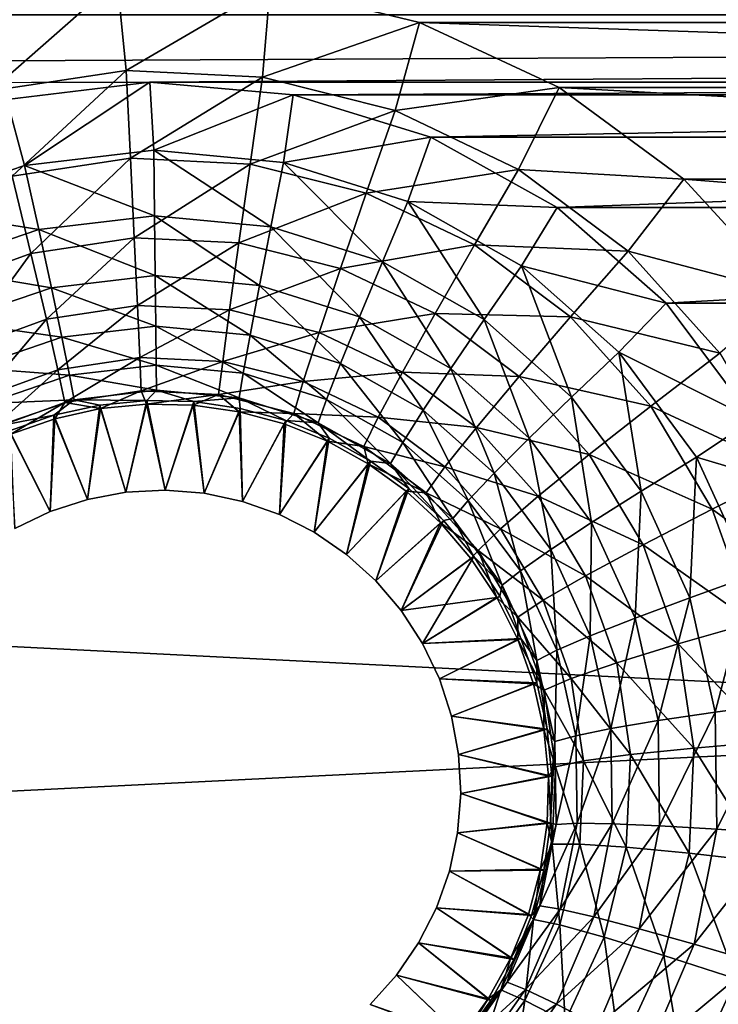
# Model space of a CAD drawing. Header units: metres. Extents: x -109 to 109, y -63 to 140.
# Tile 284 of 480: x -7.21 to -3.71, y 53.8 to 58.73. Entities that reach past the tile are written whole.
import ezdxf

# ---------------------------------------------------------------- set-up
doc = ezdxf.new("R2010")
doc.units = ezdxf.units.M
doc.layers.add('solid_502308_SW0001', color=7, linetype='CONTINUOUS')

msp = doc.modelspace()

# ---------------------------------------------------------------- linework, layer by layer
at = {"layer": 'solid_502308_SW0001'}
for points in [[(-7.482062, 58.810863, 14.317348), (-6.721196, 58.930012, 14.309588), (-7.352402, 58.373516, 14.293531)], [(-6.721196, 58.930012, 14.309588), (-6.675618, 58.475868, 14.287068), (-7.352402, 58.373516, 14.293531)], [(-6.721196, 58.930012, 14.309588), (-5.953861, 58.897896, 14.311686), (-6.675618, 58.475868, 14.287068)], [(-5.953861, 58.897896, 14.311686), (-5.991981, 58.442738, 14.289166), (-6.675618, 58.475868, 14.287068)], [(-5.953861, 58.897896, 14.311686), (-5.206099, 58.715946, 14.323489), (-5.991981, 58.442738, 14.289166)], [(-5.953861, 58.897896, 14.311686), (5.953861, 58.897896, 14.311686), (5.206099, 58.715946, 14.323489)], [(-5.953861, 58.897896, 14.311686), (5.206099, 58.715946, 14.323489), (-5.206099, 58.715946, 14.323489)], [(-55.98008, 58.843361, -14.315237), (-56.301567, 58.27729, -14.351402), (55.98008, 58.843361, -14.315237)], [(-6.556997, 58.418308, -14.342513), (55.98008, 58.843361, -14.315237), (-56.301567, 58.27729, -14.351402)], [(-6.556997, 58.418308, -14.342513), (6.556997, 58.418308, -14.342513), (55.98008, 58.843361, -14.315237)], [(-76.5, 51.408573, 18.0905), (76.5, 51.408573, 18.0905), (70.599335, 58.754673, 17.727995)], [(-70.599335, 58.754673, 17.727995), (-76.5, 51.408573, 18.0905), (70.599335, 58.754673, 17.727995)], [(-76.5, 51.408573, -18.0905), (-70.59935, 58.754658, -17.727995), (76.5, 51.408573, -18.0905)], [(-70.59935, 58.754658, -17.727995), (70.599335, 58.754677, -17.727993), (76.5, 51.408573, -18.0905)], [(-5.206099, 58.715946, 14.323489), (-5.328149, 58.275578, 14.299676), (-5.991981, 58.442738, 14.289166)], [(-5.206099, 58.715946, 14.323489), (-4.506425, 58.390358, 14.344281), (-5.328149, 58.275578, 14.299676)], [(-5.206099, 58.715946, 14.323489), (5.206099, 58.715946, 14.323489), (4.506425, 58.390358, 14.344281)], [(-5.206099, 58.715946, 14.323489), (4.506425, 58.390358, 14.344281), (-4.506425, 58.390358, 14.344281)], [(-7.352402, 58.373516, 14.293531), (-6.675618, 58.475868, 14.287068), (-7.246956, 57.947254, 14.167093)], [(-6.675618, 58.475868, 14.287068), (-6.653877, 58.036995, 14.161647), (-7.246956, 57.947254, 14.167093)], [(-6.675618, 58.475868, 14.287068), (-5.991981, 58.442738, 14.289166), (-6.653877, 58.036995, 14.161647)], [(-5.991981, 58.442738, 14.289166), (-6.054806, 58.007946, 14.163415), (-6.653877, 58.036995, 14.161647)], [(-5.991981, 58.442738, 14.289166), (-5.328149, 58.275578, 14.299676), (-6.054806, 58.007946, 14.163415)], [(-6.556997, 58.418308, -14.342513), (-56.301567, 58.27729, -14.351402), (-7.272799, 58.330795, -14.348039)], [(-6.556997, 58.418308, -14.342513), (-7.272799, 58.330795, -14.348039), (-7.184174, 58.000843, -14.329776)], [(-6.556997, 58.418308, -14.342513), (-7.184174, 58.000843, -14.329776), (-6.536455, 58.077076, -14.325072)], [(-5.839235, 58.354717, -14.346531), (6.556997, 58.418308, -14.342513), (-6.556997, 58.418308, -14.342513)], [(-5.839235, 58.354717, -14.346531), (-6.556997, 58.418308, -14.342513), (-6.536455, 58.077076, -14.325072)], [(-5.839235, 58.354717, -14.346531), (5.839235, 58.354717, -14.346531), (6.556997, 58.418308, -14.342513)], [(-4.506425, 58.390358, 14.344281), (-4.709834, 57.981098, 14.317921), (-5.328149, 58.275578, 14.299676)], [(-4.506425, 58.390358, 14.344281), (-3.88187, 57.93256, 14.372799), (-4.709834, 57.981098, 14.317921)], [(-4.506425, 58.390358, 14.344281), (4.506425, 58.390358, 14.344281), (3.88187, 57.93256, 14.372799)], [(-4.506425, 58.390358, 14.344281), (3.88187, 57.93256, 14.372799), (-3.88187, 57.93256, 14.372799)], [(-7.272799, 58.330795, -14.348039), (-7.801801, 57.790569, -14.342619), (-7.184174, 58.000843, -14.329776)], [(-5.839235, 58.354717, -14.346531), (-6.536455, 58.077076, -14.325072), (-5.886854, 58.016052, -14.328836)], [(-5.149163, 58.142323, -14.359836), (-5.839235, 58.354717, -14.346531), (-5.886854, 58.016052, -14.328836)], [(-5.149163, 58.142323, -14.359836), (5.839235, 58.354717, -14.346531), (-5.839235, 58.354717, -14.346531)], [(-5.149163, 58.142323, -14.359836), (5.149163, 58.142323, -14.359836), (5.839235, 58.354717, -14.346531)], [(-5.328149, 58.275578, 14.299676), (-5.473055, 57.861359, 14.172277), (-6.054806, 58.007946, 14.163415)], [(-5.328149, 58.275578, 14.299676), (-4.709834, 57.981098, 14.317921), (-5.473055, 57.861359, 14.172277)], [(-5.149163, 58.142323, -14.359836), (-5.886854, 58.016052, -14.328836), (-5.264302, 57.820248, -14.340819)], [(-4.517148, 57.789806, -14.38152), (-5.149163, 58.142323, -14.359836), (-5.264302, 57.820248, -14.340819)], [(-4.517148, 57.789806, -14.38152), (5.149163, 58.142323, -14.359836), (-5.149163, 58.142323, -14.359836)], [(-4.517148, 57.789806, -14.38152), (4.517148, 57.789806, -14.38152), (5.149163, 58.142323, -14.359836)], [(-7.246956, 57.947254, 14.167093), (-6.653877, 58.036995, 14.161647), (-7.15282, 57.559559, 13.944298)], [(-6.532679, 57.748112, -14.230626), (-6.536455, 58.077076, -14.325072), (-7.184174, 58.000843, -14.329776)], [(-6.653877, 58.036995, 14.161647), (-6.634475, 57.637997, 13.939761), (-7.15282, 57.559559, 13.944298)], [(-6.653877, 58.036995, 14.161647), (-6.054806, 58.007946, 14.163415), (-6.634475, 57.637997, 13.939761)], [(-5.950392, 57.693398, -14.233908), (-5.886854, 58.016052, -14.328836), (-6.536455, 58.077076, -14.325072)], [(-5.950392, 57.693398, -14.233908), (-6.536455, 58.077076, -14.325072), (-6.532679, 57.748112, -14.230626)], [(-7.113269, 57.679764, -14.234728), (-7.184174, 58.000843, -14.329776), (-7.801801, 57.790569, -14.342619)], [(-6.532679, 57.748112, -14.230626), (-7.184174, 58.000843, -14.329776), (-7.113269, 57.679764, -14.234728)], [(-6.054806, 58.007946, 14.163415), (-6.110908, 57.612602, 13.941234), (-6.634475, 57.637997, 13.939761)], [(-6.054806, 58.007946, 14.163415), (-5.473055, 57.861359, 14.172277), (-6.110908, 57.612602, 13.941234)], [(-5.392318, 57.517822, -14.244358), (-5.886854, 58.016052, -14.328836), (-5.950392, 57.693398, -14.233908)], [(-5.392318, 57.517822, -14.244358), (-5.264302, 57.820248, -14.340819), (-5.886854, 58.016052, -14.328836)], [(-7.246956, 57.947254, 14.167093), (-7.15282, 57.559559, 13.944298), (-7.645847, 57.380489, 13.954576)], [(-4.709834, 57.981098, 14.317921), (-4.931126, 57.6031, 14.187698), (-5.473055, 57.861359, 14.172277)], [(-4.709834, 57.981098, 14.317921), (-4.160896, 57.570889, 14.342772), (-4.931126, 57.6031, 14.187698)], [(-3.88187, 57.93256, 14.372799), (-4.160896, 57.570889, 14.342772), (-4.709834, 57.981098, 14.317921)], [(-3.88187, 57.93256, 14.372799), (-3.35695, 57.359375, 14.407325), (-4.160896, 57.570889, 14.342772)], [(-3.88187, 57.93256, 14.372799), (3.88187, 57.93256, 14.372799), (3.35695, 57.359375, 14.407325)], [(-3.88187, 57.93256, 14.372799), (3.35695, 57.359375, 14.407325), (-3.35695, 57.359375, 14.407325)], [(-5.473055, 57.861359, 14.172277), (-5.60244, 57.484474, 13.94862), (-6.110908, 57.612602, 13.941234)], [(-5.473055, 57.861359, 14.172277), (-4.931126, 57.6031, 14.187698), (-5.60244, 57.484474, 13.94862)], [(-7.113269, 57.679764, -14.234728), (-7.801801, 57.790569, -14.342619), (-7.666952, 57.491203, -14.245929)], [(-4.883039, 57.229313, -14.261278), (-5.264302, 57.820248, -14.340819), (-5.392318, 57.517822, -14.244358)], [(-4.517148, 57.789806, -14.38152), (-5.264302, 57.820248, -14.340819), (-4.696246, 57.498531, -14.360177)], [(-4.883039, 57.229313, -14.261278), (-4.696246, 57.498531, -14.360177), (-5.264302, 57.820248, -14.340819)], [(-3.970763, 57.31179, -14.410132), (-4.517148, 57.789806, -14.38152), (-4.696246, 57.498531, -14.360177)], [(-3.970763, 57.31179, -14.410132), (4.517148, 57.789806, -14.38152), (-4.517148, 57.789806, -14.38152)], [(-3.970763, 57.31179, -14.410132), (3.970763, 57.31179, -14.410132), (4.517148, 57.789806, -14.38152)], [(-6.532679, 57.748112, -14.230626), (-7.113269, 57.679764, -14.234728), (-6.529307, 57.449123, -14.064058)], [(-6.532679, 57.748112, -14.230626), (-6.529307, 57.449123, -14.064058), (-6.007136, 57.400063, -14.066907)], [(-5.950392, 57.693398, -14.233908), (-6.532679, 57.748112, -14.230626), (-6.007136, 57.400063, -14.066907)], [(-5.950392, 57.693398, -14.233908), (-6.007136, 57.400063, -14.066907), (-5.506645, 57.242626, -14.075985)], [(-5.392318, 57.517822, -14.244358), (-5.950392, 57.693398, -14.233908), (-5.506645, 57.242626, -14.075985)], [(-7.113269, 57.679764, -14.234728), (-7.666952, 57.491203, -14.245929), (-7.049948, 57.387844, -14.06762)], [(-7.15282, 57.559559, 13.944298), (-6.634475, 57.637997, 13.939761), (-7.074906, 57.230671, 13.636773)], [(-7.113269, 57.679764, -14.234728), (-7.049948, 57.387844, -14.06762), (-6.529307, 57.449123, -14.064058)], [(-6.634475, 57.637997, 13.939761), (-6.618419, 57.299698, 13.632994), (-7.074906, 57.230671, 13.636773)], [(-6.634475, 57.637997, 13.939761), (-6.110908, 57.612602, 13.941234), (-6.618419, 57.299698, 13.632994)], [(-6.110908, 57.612602, 13.941234), (-6.157344, 57.277351, 13.63422), (-6.618419, 57.299698, 13.632994)], [(-6.110908, 57.612602, 13.941234), (-5.60244, 57.484474, 13.94862), (-6.157344, 57.277351, 13.63422)], [(-4.931126, 57.6031, 14.187698), (-5.128707, 57.258701, 13.96151), (-5.60244, 57.484474, 13.94862)], [(-4.931126, 57.6031, 14.187698), (-4.449927, 57.243298, 14.208779), (-5.128707, 57.258701, 13.96151)], [(-4.160896, 57.570889, 14.342772), (-4.449927, 57.243298, 14.208779), (-4.931126, 57.6031, 14.187698)], [(-7.645847, 57.380489, 13.954576), (-7.15282, 57.559559, 13.944298), (-7.509151, 57.073071, 13.645357)], [(-7.15282, 57.559559, 13.944298), (-7.074906, 57.230671, 13.636773), (-7.509151, 57.073071, 13.645357)], [(-4.160896, 57.570889, 14.342772), (-3.702231, 57.061104, 14.372733), (-4.449927, 57.243298, 14.208779)], [(-3.35695, 57.359375, 14.407325), (-3.702231, 57.061104, 14.372733), (-4.160896, 57.570889, 14.342772)], [(-7.666952, 57.491203, -14.245929), (-7.546521, 57.218746, -14.07735), (-7.049948, 57.387844, -14.06762)], [(-5.392318, 57.517822, -14.244358), (-5.506645, 57.242626, -14.075985), (-5.049856, 56.983887, -14.09072)], [(-4.883039, 57.229313, -14.261278), (-5.392318, 57.517822, -14.244358), (-5.049856, 56.983887, -14.09072)], [(-4.444751, 56.840885, -14.283561), (-4.696246, 57.498531, -14.360177), (-4.883039, 57.229313, -14.261278)], [(-3.970763, 57.31179, -14.410132), (-4.696246, 57.498531, -14.360177), (-4.20744, 57.065441, -14.38559)], [(-4.444751, 56.840885, -14.283561), (-4.20744, 57.065441, -14.38559), (-4.696246, 57.498531, -14.360177)], [(-6.529307, 57.449123, -14.064058), (-7.049948, 57.387844, -14.06762), (-6.526514, 57.195671, -13.834042)], [(-6.529307, 57.449123, -14.064058), (-6.526514, 57.195671, -13.834042), (-6.054131, 57.151321, -13.83653)], [(-6.007136, 57.400063, -14.066907), (-6.529307, 57.449123, -14.064058), (-6.054131, 57.151321, -13.83653)], [(-5.60244, 57.484474, 13.94862), (-5.709533, 57.164589, 13.640379), (-6.157344, 57.277351, 13.63422)], [(-5.60244, 57.484474, 13.94862), (-5.128707, 57.258701, 13.96151), (-5.709533, 57.164589, 13.640379)], [(-6.007136, 57.400063, -14.066907), (-6.054131, 57.151321, -13.83653), (-5.601329, 57.008984, -13.844467)], [(-5.506645, 57.242626, -14.075985), (-6.007136, 57.400063, -14.066907), (-5.601329, 57.008984, -13.844467)], [(-7.049948, 57.387844, -14.06762), (-7.546521, 57.218746, -14.07735), (-6.997507, 57.140278, -13.837155)], [(-7.049948, 57.387844, -14.06762), (-6.997507, 57.140278, -13.837155), (-6.526514, 57.195671, -13.834042)], [(-7.074906, 57.230671, 13.636773), (-6.618419, 57.299698, 13.632994), (-7.017278, 56.977764, 13.260575)], [(-6.618419, 57.299698, 13.632994), (-6.606543, 57.039757, 13.25736), (-7.017278, 56.977764, 13.260575)], [(-6.618419, 57.299698, 13.632994), (-6.157344, 57.277351, 13.63422), (-6.606543, 57.039757, 13.25736)], [(-3.534531, 56.728245, -14.443826), (-3.970763, 57.31179, -14.410132), (-4.20744, 57.065441, -14.38559)], [(-3.534531, 56.728245, -14.443826), (3.970763, 57.31179, -14.410132), (-3.970763, 57.31179, -14.410132)], [(-6.157344, 57.277351, 13.63422), (-6.191691, 57.019688, 13.258403), (-6.606543, 57.039757, 13.25736)], [(-6.157344, 57.277351, 13.63422), (-5.709533, 57.164589, 13.640379), (-6.191691, 57.019688, 13.258403)], [(-5.128707, 57.258701, 13.96151), (-5.292248, 56.96587, 13.651165), (-5.709533, 57.164589, 13.640379)], [(-5.506645, 57.242626, -14.075985), (-5.601329, 57.008984, -13.844467), (-5.188012, 56.775036, -13.857385)], [(-5.049856, 56.983887, -14.09072), (-5.506645, 57.242626, -14.075985), (-5.188012, 56.775036, -13.857385)], [(-5.128707, 57.258701, 13.96151), (-4.707985, 56.944111, 13.979212), (-5.292248, 56.96587, 13.651165)], [(-4.449927, 57.243298, 14.208779), (-4.707985, 56.944111, 13.979212), (-5.128707, 57.258701, 13.96151)], [(-4.449927, 57.243298, 14.208779), (-4.047804, 56.796104, 14.234317), (-4.707985, 56.944111, 13.979212)], [(-3.702231, 57.061104, 14.372733), (-4.047804, 56.796104, 14.234317), (-4.449927, 57.243298, 14.208779)], [(-7.546521, 57.218746, -14.07735), (-7.446781, 56.987389, -13.845659), (-6.997507, 57.140278, -13.837155)], [(-7.509151, 57.073071, 13.645357), (-7.074906, 57.230671, 13.636773), (-7.408046, 56.836197, 13.267896)], [(-7.074906, 57.230671, 13.636773), (-7.017278, 56.977764, 13.260575), (-7.408046, 56.836197, 13.267896)], [(-6.526514, 57.195671, -13.834042), (-6.997507, 57.140278, -13.837155), (-6.524446, 57.000957, -13.552553)], [(-6.526514, 57.195671, -13.834042), (-6.524446, 57.000957, -13.552553), (-6.08893, 56.960125, -13.554772)], [(-6.054131, 57.151321, -13.83653), (-6.526514, 57.195671, -13.834042), (-6.08893, 56.960125, -13.554772)], [(-4.883039, 57.229313, -14.261278), (-5.049856, 56.983887, -14.09072), (-4.656685, 56.635502, -14.110198)], [(-4.444751, 56.840885, -14.283561), (-4.883039, 57.229313, -14.261278), (-4.656685, 56.635502, -14.110198)], [(-5.709533, 57.164589, 13.640379), (-5.788744, 56.918404, 13.263647), (-6.191691, 57.019688, 13.258403)], [(-6.054131, 57.151321, -13.83653), (-6.08893, 56.960125, -13.554772), (-5.671441, 56.829063, -13.561858)], [(-5.601329, 57.008984, -13.844467), (-6.054131, 57.151321, -13.83653), (-5.671441, 56.829063, -13.561858)], [(-5.709533, 57.164589, 13.640379), (-5.292248, 56.96587, 13.651165), (-5.788744, 56.918404, 13.263647)], [(-6.997507, 57.140278, -13.837155), (-7.446781, 56.987389, -13.845659), (-6.958676, 56.949959, -13.555332)], [(-6.997507, 57.140278, -13.837155), (-6.958676, 56.949959, -13.555332), (-6.524446, 57.000957, -13.552553)], [(-4.096443, 56.369659, -14.309833), (-4.20744, 57.065441, -14.38559), (-4.444751, 56.840885, -14.283561)], [(-3.534531, 56.728245, -14.443826), (-4.20744, 57.065441, -14.38559), (-3.819028, 56.540089, -14.415428)], [(-4.096443, 56.369659, -14.309833), (-3.819028, 56.540089, -14.415428), (-4.20744, 57.065441, -14.38559)], [(-3.702231, 57.061104, 14.372733), (-3.351021, 56.471539, 14.406114), (-4.047804, 56.796104, 14.234317)], [(-7.017278, 56.977764, 13.260575), (-6.606543, 57.039757, 13.25736), (-6.982944, 56.814034, 12.83534)], [(-6.606543, 57.039757, 13.25736), (-6.59946, 56.871746, 12.832469), (-6.982944, 56.814034, 12.83534)], [(-6.524446, 57.000957, -13.552553), (-6.958676, 56.949959, -13.555332), (-6.523209, 56.875118, -13.234249)], [(-6.606543, 57.039757, 13.25736), (-6.191691, 57.019688, 13.258403), (-6.59946, 56.871746, 12.832469)], [(-6.191691, 57.019688, 13.258403), (-6.21214, 56.853062, 12.8334), (-6.59946, 56.871746, 12.832469)], [(-6.524446, 57.000957, -13.552553), (-6.523209, 56.875118, -13.234249), (-6.10972, 56.83643, -13.236305)], [(-6.08893, 56.960125, -13.554772), (-6.524446, 57.000957, -13.552553), (-6.10972, 56.83643, -13.236305)], [(-6.191691, 57.019688, 13.258403), (-5.788744, 56.918404, 13.263647), (-6.21214, 56.853062, 12.8334)], [(-5.601329, 57.008984, -13.844467), (-5.671441, 56.829063, -13.561858), (-5.290314, 56.613628, -13.573421)], [(-5.188012, 56.775036, -13.857385), (-5.601329, 57.008984, -13.844467), (-5.290314, 56.613628, -13.573421)], [(-7.446781, 56.987389, -13.845659), (-7.372923, 56.809177, -13.562922), (-6.958676, 56.949959, -13.555332)], [(-7.408046, 56.836197, 13.267896), (-7.017278, 56.977764, 13.260575), (-7.347816, 56.682232, 12.841894)], [(-6.958676, 56.949959, -13.555332), (-7.372923, 56.809177, -13.562922), (-6.935479, 56.826794, -13.236825)], [(-7.017278, 56.977764, 13.260575), (-6.982944, 56.814034, 12.83534), (-7.347816, 56.682232, 12.841894)], [(-6.958676, 56.949959, -13.555332), (-6.935479, 56.826794, -13.236825), (-6.523209, 56.875118, -13.234249)], [(-6.08893, 56.960125, -13.554772), (-6.10972, 56.83643, -13.236305), (-5.71333, 56.712234, -13.242875)], [(-5.671441, 56.829063, -13.561858), (-6.08893, 56.960125, -13.554772), (-5.71333, 56.712234, -13.242875)], [(-5.292248, 56.96587, 13.651165), (-5.413208, 56.739891, 13.272862), (-5.788744, 56.918404, 13.263647)], [(-5.292248, 56.96587, 13.651165), (-4.921582, 56.688927, 13.666055), (-5.413208, 56.739891, 13.272862)], [(-4.707985, 56.944111, 13.979212), (-4.921582, 56.688927, 13.666055), (-5.292248, 56.96587, 13.651165)], [(-5.049856, 56.983887, -14.09072), (-5.188012, 56.775036, -13.857385), (-4.832206, 56.459984, -13.874528)], [(-4.656685, 56.635502, -14.110198), (-5.049856, 56.983887, -14.09072), (-4.832206, 56.459984, -13.874528)], [(-5.788744, 56.918404, 13.263647), (-5.835915, 56.758762, 12.838089), (-6.21214, 56.853062, 12.8334)], [(-5.788744, 56.918404, 13.263647), (-5.413208, 56.739891, 13.272862), (-5.835915, 56.758762, 12.838089)], [(-4.707985, 56.944111, 13.979212), (-4.35634, 56.553051, 14.000785), (-4.921582, 56.688927, 13.666055)], [(-4.047804, 56.796104, 14.234317), (-4.35634, 56.553051, 14.000785), (-4.707985, 56.944111, 13.979212)], [(-6.982944, 56.814034, 12.83534), (-6.59946, 56.871746, 12.832469), (-6.804719, 56.782932, 12.386453)], [(-6.523209, 56.875118, -13.234249), (-6.935479, 56.826794, -13.236825), (-6.572381, 56.823627, -12.897982)], [(-6.59946, 56.871746, 12.832469), (-6.572801, 56.80563, 12.383425), (-6.804719, 56.782932, 12.386453)], [(-6.59946, 56.871746, 12.832469), (-6.21214, 56.853062, 12.8334), (-6.572801, 56.80563, 12.383425)], [(-6.21214, 56.853062, 12.8334), (-6.339876, 56.800381, 12.384124), (-6.572801, 56.80563, 12.383425)], [(-6.523209, 56.875118, -13.234249), (-6.572381, 56.823627, -12.897982), (-6.336897, 56.818161, -12.898592)], [(-6.10972, 56.83643, -13.236305), (-6.523209, 56.875118, -13.234249), (-6.336897, 56.818161, -12.898592)], [(-6.21214, 56.853062, 12.8334), (-6.109191, 56.767254, 12.388532), (-6.339876, 56.800381, 12.384124)], [(-6.21214, 56.853062, 12.8334), (-5.835915, 56.758762, 12.838089), (-6.109191, 56.767254, 12.388532)], [(-7.372923, 56.809177, -13.562922), (-7.328794, 56.693386, -13.243861), (-6.935479, 56.826794, -13.236825)], [(-7.347816, 56.682232, 12.841894), (-6.982944, 56.814034, 12.83534), (-7.252406, 56.655258, 12.403268)], [(-6.935479, 56.826794, -13.236825), (-7.328794, 56.693386, -13.243861), (-7.036836, 56.749935, -12.906209)], [(-6.982944, 56.814034, 12.83534), (-7.032343, 56.732582, 12.393117), (-7.252406, 56.655258, 12.403268)], [(-6.935479, 56.826794, -13.236825), (-7.036836, 56.749935, -12.906209), (-6.806814, 56.800777, -12.900541)], [(-6.806814, 56.800777, -12.900541), (-7.036836, 56.749935, -12.906209), (-6.869318, 56.328388)], [(-6.982944, 56.814034, 12.83534), (-6.804719, 56.782932, 12.386453), (-7.032343, 56.732582, 12.393117)], [(-6.935479, 56.826794, -13.236825), (-6.806814, 56.800777, -12.900541), (-6.572381, 56.823627, -12.897982)], [(-6.806814, 56.800777, -12.900541), (-6.869318, 56.328388), (-6.676306, 56.364166)], [(-6.572381, 56.823627, -12.897982), (-6.806814, 56.800777, -12.900541), (-6.676306, 56.364166)], [(-6.804719, 56.782932, 12.386453), (-6.572801, 56.80563, 12.383425), (-6.676306, 56.364166)], [(-6.572381, 56.823627, -12.897982), (-6.676306, 56.364166), (-6.480274, 56.374432)], [(-6.572801, 56.80563, 12.383425), (-6.480274, 56.374432), (-6.676306, 56.364166)], [(-6.572801, 56.80563, 12.383425), (-6.339876, 56.800381, 12.384124), (-6.480274, 56.374432)], [(-6.336897, 56.818161, -12.898592), (-6.572381, 56.823627, -12.897982), (-6.480274, 56.374432)], [(-6.336897, 56.818161, -12.898592), (-6.480274, 56.374432), (-6.284956, 56.359066)], [(-6.339876, 56.800381, 12.384124), (-6.284956, 56.359066), (-6.480274, 56.374432)], [(-6.339876, 56.800381, 12.384124), (-6.109191, 56.767254, 12.388532), (-6.284956, 56.359066)], [(-6.10972, 56.83643, -13.236305), (-6.336897, 56.818161, -12.898592), (-6.103824, 56.784466, -12.902359)], [(-6.103824, 56.784466, -12.902359), (-6.336897, 56.818161, -12.898592), (-6.284956, 56.359066)], [(-6.10972, 56.83643, -13.236305), (-6.103824, 56.784466, -12.902359), (-5.87649, 56.723034, -12.909205)], [(-5.71333, 56.712234, -13.242875), (-6.10972, 56.83643, -13.236305), (-5.87649, 56.723034, -12.909205)], [(-5.671441, 56.829063, -13.561858), (-5.71333, 56.712234, -13.242875), (-5.351434, 56.508072, -13.253613)], [(-5.290314, 56.613628, -13.573421), (-5.671441, 56.829063, -13.561858), (-5.351434, 56.508072, -13.253613)], [(-4.444751, 56.840885, -14.283561), (-4.656685, 56.635502, -14.110198), (-4.344193, 56.212811, -14.133274)], [(-4.096443, 56.369659, -14.309833), (-4.444751, 56.840885, -14.283561), (-4.344193, 56.212811, -14.133274)], [(-7.328794, 56.693386, -13.243861), (-7.259198, 56.671783, -12.914856), (-7.036836, 56.749935, -12.906209)], [(-7.036836, 56.749935, -12.906209), (-7.259198, 56.671783, -12.914856), (-7.055654, 56.267849)], [(-7.036836, 56.749935, -12.906209), (-7.055654, 56.267849), (-6.869318, 56.328388)], [(-7.032343, 56.732582, 12.393117), (-6.804719, 56.782932, 12.386453), (-6.869318, 56.328388)], [(-6.804719, 56.782932, 12.386453), (-6.676306, 56.364166), (-6.869318, 56.328388)], [(-6.103824, 56.784466, -12.902359), (-6.284956, 56.359066), (-6.092742, 56.318218)], [(-6.109191, 56.767254, 12.388532), (-6.092742, 56.318218), (-6.284956, 56.359066)], [(-6.109191, 56.767254, 12.388532), (-5.883995, 56.706673, 12.396539), (-6.092742, 56.318218)], [(-5.835915, 56.758762, 12.838089), (-5.883995, 56.706673, 12.396539), (-6.109191, 56.767254, 12.388532)], [(-5.87649, 56.723034, -12.909205), (-6.103824, 56.784466, -12.902359), (-6.092742, 56.318218)], [(-5.835915, 56.758762, 12.838089), (-5.66749, 56.619431, 12.40796), (-5.883995, 56.706673, 12.396539)], [(-5.835915, 56.758762, 12.838089), (-5.48525, 56.592548, 12.846354), (-5.66749, 56.619431, 12.40796)], [(-5.413208, 56.739891, 13.272862), (-5.48525, 56.592548, 12.846354), (-5.835915, 56.758762, 12.838089)], [(-5.188012, 56.775036, -13.857385), (-5.290314, 56.613628, -13.573421), (-4.962176, 56.323475, -13.588823)], [(-4.832206, 56.459984, -13.874528), (-5.188012, 56.775036, -13.857385), (-4.962176, 56.323475, -13.588823)], [(-4.047804, 56.796104, 14.234317), (-3.739858, 56.278885, 14.262941), (-4.35634, 56.553051, 14.000785)], [(-3.351021, 56.471539, 14.406114), (-3.739858, 56.278885, 14.262941), (-4.047804, 56.796104, 14.234317)], [(-7.252406, 56.655258, 12.403268), (-7.032343, 56.732582, 12.393117), (-7.055654, 56.267849)], [(-7.032343, 56.732582, 12.393117), (-6.869318, 56.328388), (-7.055654, 56.267849)], [(-5.87649, 56.723034, -12.909205), (-6.092742, 56.318218), (-5.907884, 56.25275)], [(-5.883995, 56.706673, 12.396539), (-5.907884, 56.25275), (-6.092742, 56.318218)], [(-5.658063, 56.634701, -12.918941), (-5.87649, 56.723034, -12.909205), (-5.907884, 56.25275)], [(-5.883995, 56.706673, 12.396539), (-5.66749, 56.619431, 12.40796), (-5.907884, 56.25275)], [(-5.71333, 56.712234, -13.242875), (-5.87649, 56.723034, -12.909205), (-5.658063, 56.634701, -12.918941)], [(-5.71333, 56.712234, -13.242875), (-5.658063, 56.634701, -12.918941), (-5.451642, 56.520645, -12.931372)], [(-5.351434, 56.508072, -13.253613), (-5.71333, 56.712234, -13.242875), (-5.451642, 56.520645, -12.931372)], [(-5.413208, 56.739891, 13.272862), (-5.079566, 56.49107, 13.285657), (-5.48525, 56.592548, 12.846354)], [(-4.921582, 56.688927, 13.666055), (-5.079566, 56.49107, 13.285657), (-5.413208, 56.739891, 13.272862)], [(-3.364403, 56.404835, -14.461913), (-3.534531, 56.728245, -14.443826), (-3.819028, 56.540089, -14.415428)], [(-7.259198, 56.671783, -12.914856), (-7.233023, 56.183254), (-7.055654, 56.267849)], [(-7.252406, 56.655258, 12.403268), (-7.055654, 56.267849), (-7.233023, 56.183254)], [(-4.921582, 56.688927, 13.666055), (-4.611717, 56.344616, 13.684329), (-5.079566, 56.49107, 13.285657)], [(-4.35634, 56.553051, 14.000785), (-4.611717, 56.344616, 13.684329), (-4.921582, 56.688927, 13.666055)], [(-5.658063, 56.634701, -12.918941), (-5.907884, 56.25275), (-5.733148, 56.163723)], [(-5.66749, 56.619431, 12.40796), (-5.733148, 56.163723), (-5.907884, 56.25275)], [(-5.451642, 56.520645, -12.931372), (-5.658063, 56.634701, -12.918941), (-5.733148, 56.163723)], [(-5.66749, 56.619431, 12.40796), (-5.462807, 56.506687, 12.422514), (-5.733148, 56.163723)], [(-5.48525, 56.592548, 12.846354), (-5.462807, 56.506687, 12.422514), (-5.66749, 56.619431, 12.40796)], [(-5.290314, 56.613628, -13.573421), (-5.351434, 56.508072, -13.253613), (-5.039827, 56.233082, -13.26796)], [(-4.962176, 56.323475, -13.588823), (-5.290314, 56.613628, -13.573421), (-5.039827, 56.233082, -13.26796)], [(-4.656685, 56.635502, -14.110198), (-4.832206, 56.459984, -13.874528), (-4.549376, 56.077702, -13.894946)], [(-4.344193, 56.212811, -14.133274), (-4.656685, 56.635502, -14.110198), (-4.549376, 56.077702, -13.894946)], [(-5.48525, 56.592548, 12.846354), (-5.173663, 56.36084, 12.857876), (-5.462807, 56.506687, 12.422514)], [(-5.079566, 56.49107, 13.285657), (-5.173663, 56.36084, 12.857876), (-5.48525, 56.592548, 12.846354)], [(-4.35634, 56.553051, 14.000785), (-4.087017, 56.100719, 14.025146), (-4.611717, 56.344616, 13.684329)], [(-3.739858, 56.278885, 14.262941), (-4.087017, 56.100719, 14.025146), (-4.35634, 56.553051, 14.000785)], [(-5.451642, 56.520645, -12.931372), (-5.733148, 56.163723), (-5.571205, 56.052418)], [(-5.462807, 56.506687, 12.422514), (-5.571205, 56.052418), (-5.733148, 56.163723)], [(-5.26026, 56.382442, -12.946212), (-5.451642, 56.520645, -12.931372), (-5.571205, 56.052418)], [(-5.462807, 56.506687, 12.422514), (-5.272945, 56.36998, 12.439871), (-5.571205, 56.052418)], [(-5.173663, 56.36084, 12.857876), (-5.272945, 56.36998, 12.439871), (-5.462807, 56.506687, 12.422514)], [(-5.351434, 56.508072, -13.253613), (-5.451642, 56.520645, -12.931372), (-5.26026, 56.382442, -12.946212)], [(-5.351434, 56.508072, -13.253613), (-5.26026, 56.382442, -12.946212), (-5.086785, 56.222076, -12.963116)], [(-5.039827, 56.233082, -13.26796), (-5.351434, 56.508072, -13.253613), (-5.086785, 56.222076, -12.963116)], [(-3.853073, 55.836208, -14.338561), (-3.819028, 56.540089, -14.415428), (-4.096443, 56.369659, -14.309833)], [(-3.853073, 55.836208, -14.338561), (-3.547654, 55.945381, -14.447888), (-3.819028, 56.540089, -14.415428)], [(-3.364403, 56.404835, -14.461913), (-3.819028, 56.540089, -14.415428), (-3.547654, 55.945381, -14.447888)], [(-5.079566, 56.49107, 13.285657), (-4.800603, 56.181671, 13.301471), (-5.173663, 56.36084, 12.857876)], [(-4.611717, 56.344616, 13.684329), (-4.800603, 56.181671, 13.301471), (-5.079566, 56.49107, 13.285657)], [(-4.832206, 56.459984, -13.874528), (-4.962176, 56.323475, -13.588823), (-4.70131, 55.971371, -13.607258)], [(-4.549376, 56.077702, -13.894946), (-4.832206, 56.459984, -13.874528), (-4.70131, 55.971371, -13.607258)], [(-3.351021, 56.471539, 14.406114), (-3.120432, 55.824722, 14.441168), (-3.739858, 56.278885, 14.262941)], [(-5.26026, 56.382442, -12.946212), (-5.571205, 56.052418), (-5.425611, 55.921314)], [(-5.272945, 56.36998, 12.439871), (-5.425611, 55.921314), (-5.571205, 56.052418)], [(-5.086785, 56.222076, -12.963116), (-5.26026, 56.382442, -12.946212), (-5.425611, 55.921314)], [(-5.272945, 56.36998, 12.439871), (-5.100731, 56.211224, 12.459641), (-5.425611, 55.921314)], [(-5.173663, 56.36084, 12.857876), (-5.100731, 56.211224, 12.459641), (-5.272945, 56.36998, 12.439871)], [(-5.173663, 56.36084, 12.857876), (-4.913111, 56.072697, 12.872197), (-5.100731, 56.211224, 12.459641)], [(-4.800603, 56.181671, 13.301471), (-4.913111, 56.072697, 12.872197), (-5.173663, 56.36084, 12.857876)], [(-4.096443, 56.369659, -14.309833), (-4.344193, 56.212811, -14.133274), (-4.125832, 55.734276, -14.158658)], [(-3.853073, 55.836208, -14.338561), (-4.096443, 56.369659, -14.309833), (-4.125832, 55.734276, -14.158658)], [(-4.962176, 56.323475, -13.588823), (-5.039827, 56.233082, -13.26796), (-4.792084, 55.899357, -13.285189)], [(-4.70131, 55.971371, -13.607258), (-4.962176, 56.323475, -13.588823), (-4.792084, 55.899357, -13.285189)], [(-4.611717, 56.344616, 13.684329), (-4.374362, 55.946316, 13.705144), (-4.800603, 56.181671, 13.301471)], [(-4.087017, 56.100719, 14.025146), (-4.374362, 55.946316, 13.705144), (-4.611717, 56.344616, 13.684329)], [(-3.739858, 56.278885, 14.262941), (-3.537669, 55.711433, 14.29322), (-4.087017, 56.100719, 14.025146)], [(-3.120432, 55.824722, 14.441168), (-3.537669, 55.711433, 14.29322), (-3.739858, 56.278885, 14.262941)], [(-5.086785, 56.222076, -12.963116), (-5.425611, 55.921314), (-5.298119, 55.772049)], [(-5.100731, 56.211224, 12.459641), (-5.298119, 55.772049), (-5.425611, 55.921314)], [(-4.933805, 56.041843, -12.981759), (-5.086785, 56.222076, -12.963116), (-5.298119, 55.772049)], [(-5.100731, 56.211224, 12.459641), (-4.948766, 56.032673, 12.48137), (-5.298119, 55.772049)], [(-4.913111, 56.072697, 12.872197), (-4.948766, 56.032673, 12.48137), (-5.100731, 56.211224, 12.459641)], [(-5.039827, 56.233082, -13.26796), (-5.086785, 56.222076, -12.963116), (-4.933805, 56.041843, -12.981759)], [(-4.792084, 55.899357, -13.285189), (-5.039827, 56.233082, -13.26796), (-4.933805, 56.041843, -12.981759)], [(-4.344193, 56.212811, -14.133274), (-4.549376, 56.077702, -13.894946), (-4.351727, 55.64489, -13.917546)], [(-4.125832, 55.734276, -14.158658), (-4.344193, 56.212811, -14.133274), (-4.351727, 55.64489, -13.917546)], [(-4.800603, 56.181671, 13.301471), (-4.586891, 55.82373, 13.319638), (-4.913111, 56.072697, 12.872197)], [(-4.374362, 55.946316, 13.705144), (-4.586891, 55.82373, 13.319638), (-4.800603, 56.181671, 13.301471)], [(-4.913111, 56.072697, 12.872197), (-4.819366, 55.836933, 12.504579), (-4.948766, 56.032673, 12.48137)], [(-4.913111, 56.072697, 12.872197), (-4.71349, 55.739323, 12.888758), (-4.819366, 55.836933, 12.504579)], [(-4.586891, 55.82373, 13.319638), (-4.71349, 55.739323, 12.888758), (-4.913111, 56.072697, 12.872197)], [(-4.549376, 56.077702, -13.894946), (-4.70131, 55.971371, -13.607258), (-4.518999, 55.572708, -13.627781)], [(-4.351727, 55.64489, -13.917546), (-4.549376, 56.077702, -13.894946), (-4.518999, 55.572708, -13.627781)], [(-4.087017, 56.100719, 14.025146), (-3.910177, 55.604446, 14.051143), (-4.374362, 55.946316, 13.705144)], [(-3.537669, 55.711433, 14.29322), (-3.910177, 55.604446, 14.051143), (-4.087017, 56.100719, 14.025146)], [(-4.933805, 56.041843, -12.981759), (-5.298119, 55.772049), (-5.191211, 55.607414)], [(-4.948766, 56.032673, 12.48137), (-4.819366, 55.836933, 12.504579), (-5.298119, 55.772049)], [(-4.803602, 55.844337, -13.001685), (-4.933805, 56.041843, -12.981759), (-5.191211, 55.607414)], [(-4.792084, 55.899357, -13.285189), (-4.933805, 56.041843, -12.981759), (-4.803602, 55.844337, -13.001685)], [(-4.70131, 55.971371, -13.607258), (-4.792084, 55.899357, -13.285189), (-4.618936, 55.521488, -13.304449)], [(-4.518999, 55.572708, -13.627781), (-4.70131, 55.971371, -13.607258), (-4.618936, 55.521488, -13.304449)], [(-4.374362, 55.946316, 13.705144), (-4.218503, 55.509312, 13.727576), (-4.586891, 55.82373, 13.319638)], [(-3.910177, 55.604446, 14.051143), (-4.218503, 55.509312, 13.727576), (-4.374362, 55.946316, 13.705144)], [(-3.724963, 55.263741, -14.368196), (-3.547654, 55.945381, -14.447888), (-3.853073, 55.836208, -14.338561)], [(-3.724963, 55.263741, -14.368196), (-3.404807, 55.307175, -14.481172), (-3.547654, 55.945381, -14.447888)], [(-4.792084, 55.899357, -13.285189), (-4.803602, 55.844337, -13.001685), (-4.698142, 55.632442, -13.022527)], [(-4.618936, 55.521488, -13.304449), (-4.792084, 55.899357, -13.285189), (-4.698142, 55.632442, -13.022527)], [(-4.819366, 55.836933, 12.504579), (-5.191211, 55.607414), (-5.298119, 55.772049)], [(-4.698142, 55.632442, -13.022527), (-4.803602, 55.844337, -13.001685), (-5.191211, 55.607414)], [(-4.819366, 55.836933, 12.504579), (-4.714515, 55.626892, 12.528744), (-5.191211, 55.607414)], [(-4.71349, 55.739323, 12.888758), (-4.714515, 55.626892, 12.528744), (-4.819366, 55.836933, 12.504579)], [(-4.586891, 55.82373, 13.319638), (-4.446551, 55.431, 13.339412), (-4.71349, 55.739323, 12.888758)], [(-4.218503, 55.509312, 13.727576), (-4.446551, 55.431, 13.339412), (-4.586891, 55.82373, 13.319638)], [(-3.853073, 55.836208, -14.338561), (-4.125832, 55.734276, -14.158658), (-4.010883, 55.220745, -14.185021)], [(-3.724963, 55.263741, -14.368196), (-3.853073, 55.836208, -14.338561), (-4.010883, 55.220745, -14.185021)], [(-4.71349, 55.739323, 12.888758), (-4.582402, 55.373543, 12.906915), (-4.714515, 55.626892, 12.528744)], [(-4.446551, 55.431, 13.339412), (-4.582402, 55.373543, 12.906915), (-4.71349, 55.739323, 12.888758)], [(-4.125832, 55.734276, -14.158658), (-4.351727, 55.64489, -13.917546), (-4.247679, 55.180435, -13.941188)], [(-4.010883, 55.220745, -14.185021), (-4.125832, 55.734276, -14.158658), (-4.247679, 55.180435, -13.941188)], [(-3.537669, 55.711433, 14.29322), (-3.448804, 55.11536, 14.32375), (-3.910177, 55.604446, 14.051143)], [(-4.698142, 55.632442, -13.022527), (-5.191211, 55.607414), (-5.106859, 55.43058)], [(-4.714515, 55.626892, 12.528744), (-5.106859, 55.43058), (-5.191211, 55.607414)], [(-4.619051, 55.409367, -13.043832), (-4.698142, 55.632442, -13.022527), (-5.106859, 55.43058)], [(-4.714515, 55.626892, 12.528744), (-4.635807, 55.405674, 12.553383), (-5.106859, 55.43058)], [(-4.582402, 55.373543, 12.906915), (-4.635807, 55.405674, 12.553383), (-4.714515, 55.626892, 12.528744)], [(-4.618936, 55.521488, -13.304449), (-4.698142, 55.632442, -13.022527), (-4.619051, 55.409367, -13.043832)], [(-4.351727, 55.64489, -13.917546), (-4.518999, 55.572708, -13.627781), (-4.423021, 55.144901, -13.649389)], [(-4.247679, 55.180435, -13.941188), (-4.351727, 55.64489, -13.917546), (-4.423021, 55.144901, -13.649389)], [(-4.518999, 55.572708, -13.627781), (-4.618936, 55.521488, -13.304449), (-4.52778, 55.116001, -13.324821)], [(-4.423021, 55.144901, -13.649389), (-4.518999, 55.572708, -13.627781), (-4.52778, 55.116001, -13.324821)], [(-3.910177, 55.604446, 14.051143), (-3.832456, 55.083168, 14.077618), (-4.218503, 55.509312, 13.727576)], [(-3.448804, 55.11536, 14.32375), (-3.832456, 55.083168, 14.077618), (-3.910177, 55.604446, 14.051143)], [(-4.618936, 55.521488, -13.304449), (-4.619051, 55.409367, -13.043832), (-4.567502, 55.178467, -13.065221)], [(-4.52778, 55.116001, -13.324821), (-4.618936, 55.521488, -13.304449), (-4.567502, 55.178467, -13.065221)], [(-4.218503, 55.509312, 13.727576), (-4.150005, 55.05032, 13.750675), (-4.446551, 55.431, 13.339412)], [(-3.832456, 55.083168, 14.077618), (-4.150005, 55.05032, 13.750675), (-4.218503, 55.509312, 13.727576)], [(-4.635807, 55.405674, 12.553383), (-5.046129, 55.243694), (-5.106859, 55.43058)], [(-4.619051, 55.409367, -13.043832), (-5.106859, 55.43058), (-5.046129, 55.243694)], [(-4.446551, 55.431, 13.339412), (-4.384874, 55.018532, 13.35999), (-4.582402, 55.373543, 12.906915)], [(-4.150005, 55.05032, 13.750675), (-4.384874, 55.018532, 13.35999), (-4.446551, 55.431, 13.339412)], [(-4.567502, 55.178467, -13.065221), (-4.619051, 55.409367, -13.043832), (-5.046129, 55.243694)], [(-4.635807, 55.405674, 12.553383), (-4.584426, 55.176571, 12.578034), (-5.046129, 55.243694)], [(-4.582402, 55.373543, 12.906915), (-4.584426, 55.176571, 12.578034), (-4.635807, 55.405674, 12.553383)], [(-4.582402, 55.373543, 12.906915), (-4.524799, 54.989395, 12.925961), (-4.584426, 55.176571, 12.578034)], [(-4.384874, 55.018532, 13.35999), (-4.524799, 54.989395, 12.925961), (-4.582402, 55.373543, 12.906915)], [(-3.717576, 54.677006, -14.397296), (-3.404807, 55.307175, -14.481172), (-3.724963, 55.263741, -14.368196)], [(-3.717576, 54.677006, -14.397296), (-3.396568, 54.65303, -14.513629), (-3.404807, 55.307175, -14.481172)], [(-4.584426, 55.176571, 12.578034), (-5.010397, 55.050869), (-5.046129, 55.243694)], [(-4.567502, 55.178467, -13.065221), (-5.046129, 55.243694), (-5.010397, 55.050869)], [(-4.010883, 55.220745, -14.185021), (-4.247679, 55.180435, -13.941188), (-4.241683, 54.704456, -13.964773)], [(-4.004256, 54.694447, -14.211113), (-4.010883, 55.220745, -14.185021), (-4.241683, 54.704456, -13.964773)], [(-3.724963, 55.263741, -14.368196), (-4.010883, 55.220745, -14.185021), (-4.004256, 54.694447, -14.211113)], [(-3.717576, 54.677006, -14.397296), (-3.724963, 55.263741, -14.368196), (-4.004256, 54.694447, -14.211113)], [(-4.544216, 54.943111, -13.086341), (-4.567502, 55.178467, -13.065221), (-5.010397, 55.050869)], [(-4.584426, 55.176571, 12.578034), (-4.561126, 54.942997, 12.602267), (-5.010397, 55.050869)], [(-4.524799, 54.989395, 12.925961), (-4.561126, 54.942997, 12.602267), (-4.584426, 55.176571, 12.578034)], [(-4.52778, 55.116001, -13.324821), (-4.567502, 55.178467, -13.065221), (-4.544216, 54.943111, -13.086341)], [(-4.247679, 55.180435, -13.941188), (-4.423021, 55.144901, -13.649389), (-4.417492, 54.706501, -13.671104)], [(-4.241683, 54.704456, -13.964773), (-4.247679, 55.180435, -13.941188), (-4.417492, 54.706501, -13.671104)], [(-4.423021, 55.144901, -13.649389), (-4.52778, 55.116001, -13.324821), (-4.52253, 54.700485, -13.345397)], [(-4.417492, 54.706501, -13.671104), (-4.423021, 55.144901, -13.649389), (-4.52253, 54.700485, -13.345397)], [(-4.52778, 55.116001, -13.324821), (-4.544216, 54.943111, -13.086341), (-4.549515, 54.706631, -13.106849)], [(-4.52253, 54.700485, -13.345397), (-4.52778, 55.116001, -13.324821), (-4.549515, 54.706631, -13.106849)], [(-3.832456, 55.083168, 14.077618), (-3.85665, 54.556702, 14.103502), (-4.150005, 55.05032, 13.750675)], [(-3.476468, 54.51329, 14.353271), (-3.85665, 54.556702, 14.103502), (-3.832456, 55.083168, 14.077618)], [(-3.448804, 55.11536, 14.32375), (-3.476468, 54.51329, 14.353271), (-3.832456, 55.083168, 14.077618)], [(-4.561126, 54.942997, 12.602267), (-5.000127, 54.85503), (-5.010397, 55.050869)], [(-4.544216, 54.943111, -13.086341), (-5.010397, 55.050869), (-5.000127, 54.85503)], [(-4.150005, 55.05032, 13.750675), (-4.171327, 54.586807, 13.773532), (-4.384874, 55.018532, 13.35999)], [(-3.85665, 54.556702, 14.103502), (-4.171327, 54.586807, 13.773532), (-4.150005, 55.05032, 13.750675)], [(-4.524799, 54.989395, 12.925961), (-4.542742, 54.601532, 12.945177), (-4.561126, 54.942997, 12.602267)], [(-4.404071, 54.602039, 13.380585), (-4.542742, 54.601532, 12.945177), (-4.524799, 54.989395, 12.925961)], [(-4.384874, 55.018532, 13.35999), (-4.404071, 54.602039, 13.380585), (-4.524799, 54.989395, 12.925961)], [(-4.171327, 54.586807, 13.773532), (-4.404071, 54.602039, 13.380585), (-4.384874, 55.018532, 13.35999)], [(-4.549515, 54.706631, -13.106849), (-4.544216, 54.943111, -13.086341), (-5.000127, 54.85503)], [(-4.561126, 54.942997, 12.602267), (-4.566226, 54.708412, 12.625689), (-5.000127, 54.85503)], [(-4.542742, 54.601532, 12.945177), (-4.566226, 54.708412, 12.625689), (-4.561126, 54.942997, 12.602267)], [(-4.566226, 54.708412, 12.625689), (-5.015551, 54.65913), (-5.000127, 54.85503)], [(-4.549515, 54.706631, -13.106849), (-5.000127, 54.85503), (-5.015551, 54.65913)], [(-4.566226, 54.708412, 12.625689), (-4.599613, 54.476269, 12.647973), (-5.015551, 54.65913)], [(-4.583347, 54.472416, -13.126487), (-4.549515, 54.706631, -13.106849), (-5.015551, 54.65913)], [(-4.417492, 54.706501, -13.671104), (-4.52253, 54.700485, -13.345397), (-4.60347, 54.292999, -13.365263)], [(-4.502718, 54.27655, -13.691963), (-4.417492, 54.706501, -13.671104), (-4.60347, 54.292999, -13.365263)], [(-4.60347, 54.292999, -13.365263), (-4.52253, 54.700485, -13.345397), (-4.583347, 54.472416, -13.126487)], [(-4.542742, 54.601532, 12.945177), (-4.599613, 54.476269, 12.647973), (-4.566226, 54.708412, 12.625689)], [(-4.52253, 54.700485, -13.345397), (-4.549515, 54.706631, -13.106849), (-4.583347, 54.472416, -13.126487)], [(-4.241683, 54.704456, -13.964773), (-4.417492, 54.706501, -13.671104), (-4.502718, 54.27655, -13.691963)], [(-4.334084, 54.23761, -13.987261), (-4.241683, 54.704456, -13.964773), (-4.502718, 54.27655, -13.691963)], [(-4.004256, 54.694447, -14.211113), (-4.241683, 54.704456, -13.964773), (-4.334084, 54.23761, -13.987261)], [(-4.106348, 54.178204, -14.235779), (-4.004256, 54.694447, -14.211113), (-4.334084, 54.23761, -13.987261)], [(-3.717576, 54.677006, -14.397296), (-4.004256, 54.694447, -14.211113), (-4.106348, 54.178204, -14.235779)], [(-4.599613, 54.476269, 12.647973), (-5.056293, 54.467491), (-5.015551, 54.65913)], [(-4.583347, 54.472416, -13.126487), (-5.015551, 54.65913), (-5.056293, 54.467491)], [(-3.831367, 54.101429, -14.424579), (-3.717576, 54.677006, -14.397296), (-4.106348, 54.178204, -14.235779)], [(-3.831367, 54.101429, -14.424579), (-3.396568, 54.65303, -14.513629), (-3.717576, 54.677006, -14.397296)], [(-3.831367, 54.101429, -14.424579), (-3.523461, 54.01128, -14.543829), (-3.396568, 54.65303, -14.513629)], [(-4.542742, 54.601532, 12.945177), (-4.63556, 54.224663, 12.963834), (-4.599613, 54.476269, 12.647973)], [(-4.503432, 54.197315, 13.400416), (-4.63556, 54.224663, 12.963834), (-4.542742, 54.601532, 12.945177)], [(-4.404071, 54.602039, 13.380585), (-4.503432, 54.197315, 13.400416), (-4.542742, 54.601532, 12.945177)], [(-4.281696, 54.136333, 13.79529), (-4.503432, 54.197315, 13.400416), (-4.404071, 54.602039, 13.380585)], [(-4.171327, 54.586807, 13.773532), (-4.281696, 54.136333, 13.79529), (-4.404071, 54.602039, 13.380585)], [(-3.981902, 54.044975, 14.127837), (-4.281696, 54.136333, 13.79529), (-4.171327, 54.586807, 13.773532)], [(-3.85665, 54.556702, 14.103502), (-3.981902, 54.044975, 14.127837), (-4.171327, 54.586807, 13.773532)], [(-3.619699, 53.928009, 14.380698), (-3.981902, 54.044975, 14.127837), (-3.85665, 54.556702, 14.103502)], [(-3.476468, 54.51329, 14.353271), (-3.619699, 53.928009, 14.380698), (-3.85665, 54.556702, 14.103502)], [(-4.660754, 54.249973, 12.668812), (-5.121813, 54.282448), (-5.056293, 54.467491)], [(-4.645193, 54.244087, -13.144969), (-5.056293, 54.467491), (-5.121813, 54.282448)], [(-4.599613, 54.476269, 12.647973), (-4.660754, 54.249973, 12.668812), (-5.056293, 54.467491)], [(-4.645193, 54.244087, -13.144969), (-4.583347, 54.472416, -13.126487), (-5.056293, 54.467491)], [(-4.63556, 54.224663, 12.963834), (-4.660754, 54.249973, 12.668812), (-4.599613, 54.476269, 12.647973)], [(-4.60347, 54.292999, -13.365263), (-4.583347, 54.472416, -13.126487), (-4.645193, 54.244087, -13.144969)], [(-4.766893, 53.911381, -13.383573), (-4.60347, 54.292999, -13.365263), (-4.734039, 54.025135, -13.162059)], [(-4.502718, 54.27655, -13.691963), (-4.60347, 54.292999, -13.365263), (-4.766893, 53.911381, -13.383573)], [(-4.60347, 54.292999, -13.365263), (-4.645193, 54.244087, -13.144969), (-4.734039, 54.025135, -13.162059)], [(-4.748703, 54.032841, 12.688012), (-5.210937, 54.107544), (-5.121813, 54.282448)], [(-4.734039, 54.025135, -13.162059), (-5.121813, 54.282448), (-5.210937, 54.107544)], [(-4.660754, 54.249973, 12.668812), (-4.748703, 54.032841, 12.688012), (-5.121813, 54.282448)], [(-4.734039, 54.025135, -13.162059), (-4.645193, 54.244087, -13.144969), (-5.121813, 54.282448)], [(-4.674828, 53.873848, -13.711093), (-4.502718, 54.27655, -13.691963), (-4.766893, 53.911381, -13.383573)], [(-4.63556, 54.224663, 12.963834), (-4.748703, 54.032841, 12.688012), (-4.660754, 54.249973, 12.668812)], [(-4.334084, 54.23761, -13.987261), (-4.502718, 54.27655, -13.691963), (-4.674828, 53.873848, -13.711093)], [(-4.520725, 53.800297, -14.007732), (-4.334084, 54.23761, -13.987261), (-4.674828, 53.873848, -13.711093)], [(-4.106348, 54.178204, -14.235779), (-4.334084, 54.23761, -13.987261), (-4.520725, 53.800297, -14.007732)], [(-4.63556, 54.224663, 12.963834), (-4.799819, 53.873127, 12.981219), (-4.748703, 54.032841, 12.688012)], [(-4.679295, 53.819759, 13.418753), (-4.799819, 53.873127, 12.981219), (-4.63556, 54.224663, 12.963834)], [(-4.503432, 54.197315, 13.400416), (-4.679295, 53.819759, 13.418753), (-4.63556, 54.224663, 12.963834)], [(-4.477062, 53.716049, 13.815181), (-4.679295, 53.819759, 13.418753), (-4.503432, 54.197315, 13.400416)], [(-4.281696, 54.136333, 13.79529), (-4.477062, 53.716049, 13.815181), (-4.503432, 54.197315, 13.400416)], [(-4.31261, 53.694546, -14.258046), (-4.106348, 54.178204, -14.235779), (-4.520725, 53.800297, -14.007732)], [(-4.203636, 53.567482, 14.149805), (-4.477062, 53.716049, 13.815181), (-4.281696, 54.136333, 13.79529)], [(-3.831367, 54.101429, -14.424579), (-4.106348, 54.178204, -14.235779), (-4.31261, 53.694546, -14.258046)], [(-3.981902, 54.044975, 14.127837), (-4.203636, 53.567482, 14.149805), (-4.281696, 54.136333, 13.79529)], [(-4.862113, 53.828033, 12.7054), (-5.321903, 53.946075), (-5.210937, 54.107544)], [(-4.848529, 53.818665, -13.177606), (-5.210937, 54.107544), (-5.321903, 53.946075)], [(-4.748703, 54.032841, 12.688012), (-4.862113, 53.828033, 12.7054), (-5.210937, 54.107544)], [(-4.848529, 53.818665, -13.177606), (-4.734039, 54.025135, -13.162059), (-5.210937, 54.107544)], [(-4.061319, 53.562111, -14.449001), (-3.831367, 54.101429, -14.424579), (-4.31261, 53.694546, -14.258046)], [(-4.061319, 53.562111, -14.449001), (-3.523461, 54.01128, -14.543829), (-3.831367, 54.101429, -14.424579)], [(-3.873289, 53.381813, 14.405159), (-4.203636, 53.567482, 14.149805), (-3.981902, 54.044975, 14.127837)], [(-3.619699, 53.928009, 14.380698), (-3.873289, 53.381813, 14.405159), (-3.981902, 54.044975, 14.127837)], [(-4.799819, 53.873127, 12.981219), (-4.862113, 53.828033, 12.7054), (-4.748703, 54.032841, 12.688012)], [(-4.766893, 53.911381, -13.383573), (-4.734039, 54.025135, -13.162059), (-4.848529, 53.818665, -13.177606)], [(-4.061319, 53.562111, -14.449001), (-3.779937, 53.409882, -14.570654), (-3.523461, 54.01128, -14.543829)], [(-3.201521, 53.904427, -14.587686), (-3.523461, 54.01128, -14.543829), (-3.779937, 53.409882, -14.570654)], [(-4.999265, 53.638523, 12.72087), (-5.453389, 53.800037), (-5.321903, 53.946075)], [(-4.98698, 53.627586, -13.191526), (-5.321903, 53.946075), (-5.453389, 53.800037)], [(-4.862113, 53.828033, 12.7054), (-4.999265, 53.638523, 12.72087), (-5.321903, 53.946075)], [(-4.98698, 53.627586, -13.191526), (-4.848529, 53.818665, -13.177606), (-5.321903, 53.946075)], [(-5.006462, 53.571609, -13.399699), (-4.766893, 53.911381, -13.383573), (-4.98698, 53.627586, -13.191526)], [(-4.674828, 53.873848, -13.711093), (-4.766893, 53.911381, -13.383573), (-5.006462, 53.571609, -13.399699)], [(-4.766893, 53.911381, -13.383573), (-4.848529, 53.818665, -13.177606), (-4.98698, 53.627586, -13.191526)], [(-3.503242, 53.168781, 14.567909), (-3.873289, 53.381813, 14.405159), (-3.619699, 53.928009, 14.380698)], [(-3.489862, 53.234451, -14.617156), (-3.201521, 53.904427, -14.587686), (-3.779937, 53.409882, -14.570654)], [(-4.799819, 53.873127, 12.981219), (-5.029297, 53.560303, 12.996685), (-4.862113, 53.828033, 12.7054)], [(-4.925003, 53.483753, 13.434945), (-5.029297, 53.560303, 12.996685), (-4.799819, 53.873127, 12.981219)], [(-4.927067, 53.515339, -13.727853), (-4.674828, 53.873848, -13.711093), (-5.006462, 53.571609, -13.399699)], [(-4.520725, 53.800297, -14.007732), (-4.674828, 53.873848, -13.711093), (-4.927067, 53.515339, -13.727853)], [(-4.679295, 53.819759, 13.418753), (-4.925003, 53.483753, 13.434945), (-4.799819, 53.873127, 12.981219)], [(-5.029297, 53.560303, 12.996685), (-4.999265, 53.638523, 12.72087), (-4.862113, 53.828033, 12.7054)], [(-4.794188, 53.410999, -14.025529), (-4.520725, 53.800297, -14.007732), (-4.927067, 53.515339, -13.727853)], [(-4.750041, 53.341976, 13.83256), (-4.925003, 53.483753, 13.434945), (-4.679295, 53.819759, 13.418753)], [(-4.31261, 53.694546, -14.258046), (-4.520725, 53.800297, -14.007732), (-4.794188, 53.410999, -14.025529)], [(-4.477062, 53.716049, 13.815181), (-4.750041, 53.341976, 13.83256), (-4.679295, 53.819759, 13.418753)]]:
    msp.add_3dface(points, dxfattribs=at)

doc.saveas('drawing.dxf')
